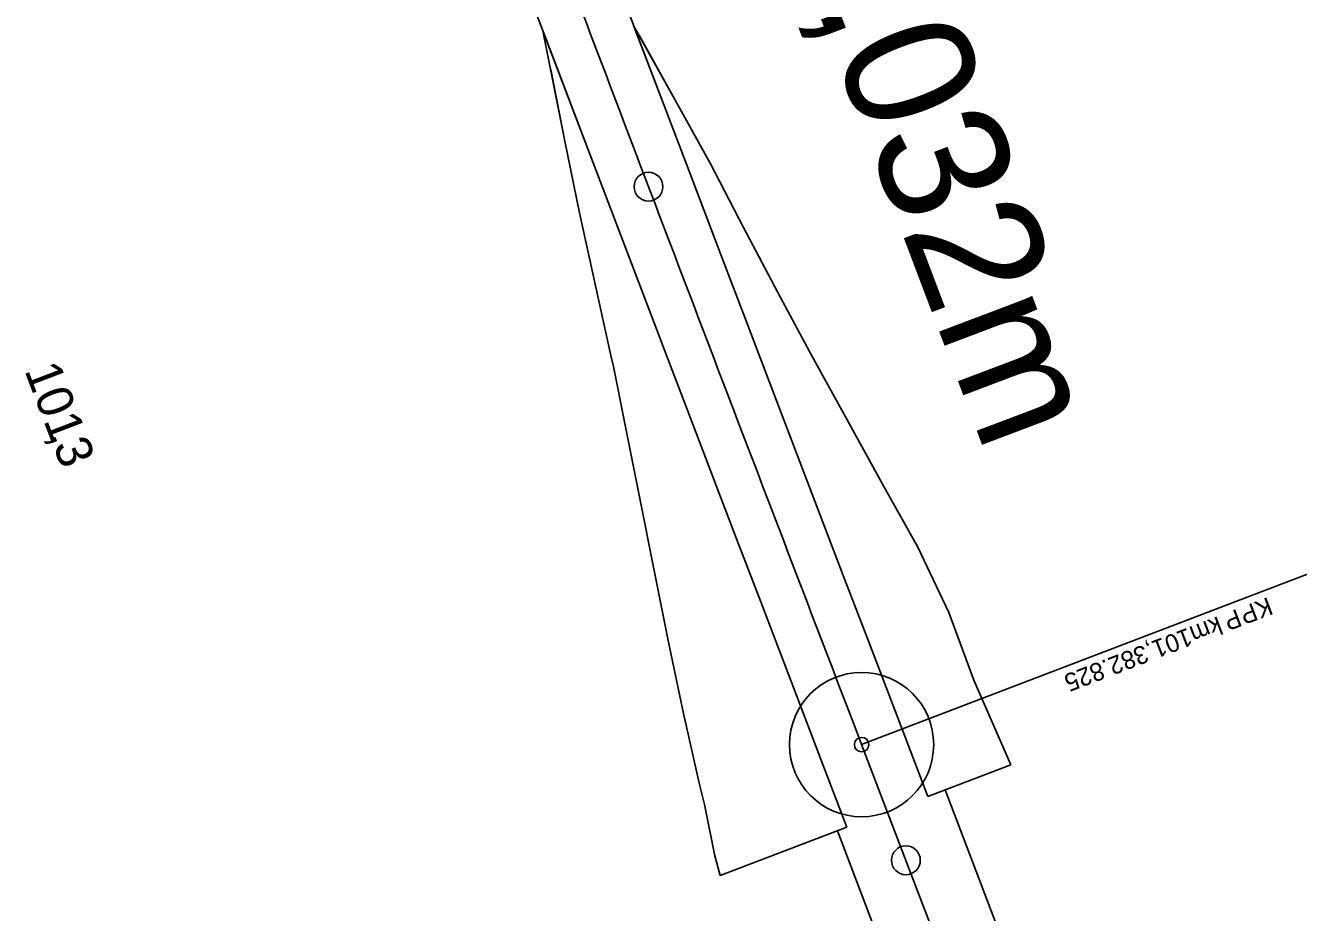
# Model space of a CAD drawing. Extents: x -678487 to -674601, y -1104811 to -1093295.
# Drawn here: x -676981.9 to -676805.3, y -1098124.8 to -1098001.8 of the extents above; entities that cross this region are included whole.
import ezdxf

# ---------------------------------------------------------------- set-up
doc = ezdxf.new("R2010")
doc.units = 0
for name, color, linetype in [('00_MiNGO', 7, 'Continuous'), ('SOxxxxxx_Koleje_hlavní_body_Popis', 7, 'Continuous'), ('SOxxxxxx_Koleje_hlavní_body_Popis10', 7, 'Continuous'), ('SOxxxxxx_Koleje_param další_Popis10', 7, 'Continuous'), ('SOxxxxxx_Osa_bod_P', 7, 'Continuous'), ('SOxxxxxx_Staničení_Popis', 7, 'Continuous'), ('SOxxxxxx_ŽSp_hrana', 7, 'Continuous'), ('SOxxxxxx_ŽSp_násyp_hrana', 7, 'Continuous'), ('SOxxxxxx_ŽSp_násyp_plocha', 7, 'Continuous')]:
    doc.layers.add(name, color=color, linetype=linetype)

msp = doc.modelspace()

# ---------------------------------------------------------------- linework, layer by layer
at = {"layer": '00_MiNGO'}
for p, q in [((-676854.27, -1098107.8), (-676818.7, -1098201.26)), ((-676869.22, -1098113.49), (-676833.65, -1098206.95))]:
    msp.add_line(p, q, dxfattribs=at)
at = {"layer": 'SOxxxxxx_Koleje_hlavní_body_Popis'}
for q in [(-676809.84, -1098080.09), (-676865.88, -1098101.53)]:
    msp.add_line((-676865.88, -1098101.53), q, dxfattribs=at)
msp.add_circle((-676865.88, -1098101.53), 1, dxfattribs=at)
at = {"layer": 'SOxxxxxx_Koleje_hlavní_body_Popis10'}
for q in [(-676305.5, -1097887.11), (-676865.88, -1098101.53)]:
    msp.add_line((-676865.88, -1098101.53), q, dxfattribs=at)
msp.add_circle((-676865.88, -1098101.53), 10, dxfattribs=at)
at = {"layer": 'SOxxxxxx_Osa_bod_P'}
msp.add_line((-676865.88, -1098101.53), (-676772.96, -1098344.36), dxfattribs=at)
msp.add_open_spline([(-676952.35, -1097872.26), (-676945.32, -1097891.44), (-676931.16, -1097929.74), (-676909.55, -1097987.06), (-676887.79, -1098044.32), (-676873.18, -1098082.46), (-676865.88, -1098101.53)], degree=3, dxfattribs=at)
at = {"layer": 'SOxxxxxx_Staničení_Popis'}
for p, q in [((-676895.44, -1098024.16), (-676895.44, -1098024.16)), ((-676859.74, -1098117.57), (-676859.74, -1098117.57))]:
    msp.add_line(p, q, dxfattribs=at)
for centre in [(-676895.44, -1098024.16), (-676859.74, -1098117.57)]:
    msp.add_circle(centre, 2, dxfattribs=at)
at = {"layer": 'SOxxxxxx_ŽSp_hrana'}
for p, q in [((-676900.48, -1097993.98), (-676896.93, -1098003.33)), ((-676911.71, -1097998.25), (-676908.16, -1098007.6)), ((-676896.93, -1098003.33), (-676893.38, -1098012.67)), ((-676908.16, -1098007.6), (-676904.61, -1098016.95)), ((-676893.38, -1098012.67), (-676889.82, -1098022.02)), ((-676904.61, -1098016.95), (-676901.05, -1098026.3)), ((-676889.82, -1098022.02), (-676886.26, -1098031.37)), ((-676901.05, -1098026.3), (-676897.49, -1098035.64)), ((-676886.26, -1098031.37), (-676882.7, -1098040.71)), ((-676897.49, -1098035.64), (-676893.93, -1098044.98)), ((-676882.7, -1098040.71), (-676882.14, -1098042.17)), ((-676882.14, -1098042.17), (-676879.13, -1098050.05)), ((-676893.93, -1098044.98), (-676893.37, -1098046.45)), ((-676893.37, -1098046.45), (-676890.36, -1098054.33)), ((-676879.13, -1098050.05), (-676875.56, -1098059.39)), ((-676890.36, -1098054.33), (-676886.8, -1098063.67)), ((-676875.56, -1098059.39), (-676871.99, -1098068.73)), ((-676886.8, -1098063.67), (-676883.23, -1098073.01)), ((-676871.99, -1098068.73), (-676868.42, -1098078.07)), ((-676883.23, -1098073.01), (-676879.65, -1098082.35)), ((-676868.42, -1098078.07), (-676864.85, -1098087.41)), ((-676879.65, -1098082.35), (-676876.08, -1098091.69)), ((-676864.85, -1098087.41), (-676860.26, -1098099.39)), ((-676876.08, -1098091.69), (-676871.5, -1098103.67)), ((-676860.26, -1098099.39), (-676856.69, -1098108.72)), ((-676871.5, -1098103.67), (-676867.93, -1098113))]:
    msp.add_line(p, q, dxfattribs=at)
at = {"layer": 'SOxxxxxx_ŽSp_násyp_hrana'}
for p, q in [((-676896.71, -1098003.24), (-676891.77, -1098012.06)), ((-676909.01, -1098007.93), (-676907.03, -1098017.87)), ((-676891.77, -1098012.06), (-676886.91, -1098020.91)), ((-676907.03, -1098017.87), (-676905.03, -1098027.81)), ((-676886.91, -1098020.91), (-676882.25, -1098029.84)), ((-676905.03, -1098027.81), (-676902.86, -1098037.68)), ((-676882.25, -1098029.84), (-676877.56, -1098038.76)), ((-676902.86, -1098037.68), (-676900.67, -1098047.55)), ((-676877.56, -1098038.76), (-676876.83, -1098040.15)), ((-676876.83, -1098040.15), (-676872.77, -1098047.63)), ((-676900.67, -1098047.55), (-676900.32, -1098049.09)), ((-676872.77, -1098047.63), (-676867.88, -1098056.47)), ((-676900.32, -1098049.09), (-676898.65, -1098057.48)), ((-676898.65, -1098057.48), (-676896.66, -1098067.42)), ((-676867.88, -1098056.47), (-676863.02, -1098065.32)), ((-676863.02, -1098065.32), (-676858.07, -1098074.14)), ((-676896.66, -1098067.42), (-676894.67, -1098077.37)), ((-676858.07, -1098074.14), (-676853.77, -1098083.2)), ((-676894.67, -1098077.37), (-676892.69, -1098087.31)), ((-676853.77, -1098083.2), (-676850.32, -1098092.59)), ((-676892.69, -1098087.31), (-676890.59, -1098097.21)), ((-676850.32, -1098092.59), (-676845.16, -1098104.33)), ((-676890.59, -1098097.21), (-676888.35, -1098107.06)), ((-676888.35, -1098107.06), (-676887.69, -1098109.83)), ((-676887.69, -1098109.83), (-676886.22, -1098116.95)), ((-676886.22, -1098116.95), (-676885.52, -1098119.69))]:
    msp.add_line(p, q, dxfattribs=at)
at = {"layer": 'SOxxxxxx_ŽSp_násyp_plocha'}
for p, q in [((-676856.69, -1098108.72), (-676845.16, -1098104.33)), ((-676867.93, -1098113), (-676885.52, -1098119.69))]:
    msp.add_line(p, q, dxfattribs=at)
for points in [[(-676910.09, -1098002.53), (-676904.61, -1098016.95), (-676901.05, -1098026.3), (-676897.49, -1098035.64), (-676893.93, -1098044.98), (-676893.37, -1098046.45), (-676890.36, -1098054.33), (-676886.8, -1098063.67), (-676883.23, -1098073.01), (-676879.65, -1098082.35), (-676876.08, -1098091.69), (-676871.5, -1098103.67), (-676867.93, -1098113)], [(-676885.52, -1098119.69), (-676886.22, -1098116.95), (-676887.69, -1098109.83), (-676888.35, -1098107.06), (-676890.59, -1098097.21), (-676892.69, -1098087.31), (-676894.67, -1098077.37), (-676896.66, -1098067.42), (-676898.65, -1098057.48), (-676900.32, -1098049.09), (-676900.67, -1098047.55), (-676902.86, -1098037.68), (-676905.03, -1098027.81), (-676907.03, -1098017.87), (-676910.09, -1098002.53)], [(-676897.5, -1098001.83), (-676893.38, -1098012.67), (-676889.82, -1098022.02), (-676886.26, -1098031.37), (-676882.7, -1098040.71), (-676882.14, -1098042.17), (-676879.13, -1098050.05), (-676875.56, -1098059.39), (-676871.99, -1098068.73), (-676868.42, -1098078.07), (-676864.85, -1098087.41), (-676860.26, -1098099.39), (-676856.69, -1098108.72)], [(-676845.16, -1098104.33), (-676850.32, -1098092.59), (-676853.77, -1098083.2), (-676858.07, -1098074.14), (-676863.02, -1098065.32), (-676867.88, -1098056.47), (-676872.77, -1098047.63), (-676876.83, -1098040.15), (-676877.56, -1098038.76), (-676882.25, -1098029.84), (-676886.91, -1098020.91), (-676891.77, -1098012.06), (-676897.5, -1098001.83)]]:
    msp.add_lwpolyline(points, dxfattribs=at)

# ---------------------------------------------------------------- texts
at = {"layer": 'SOxxxxxx_Koleje_hlavní_body_Popis'}
for s, p in [('KP', (-676809.49, -1098081.02)), (' km ', (-676815.58, -1098083.35)), ('P', (-676813.8, -1098082.67)), ('101,382.825', (-676820.64, -1098085.29))]:
    msp.add_text(s, height=2.5, rotation=200.9386, dxfattribs=at).set_placement(p)
at = {"layer": 'SOxxxxxx_Koleje_param další_Popis10'}
msp.add_text('245,032m', height=18, rotation=290.7322, dxfattribs=at).set_placement((-676886.51, -1097961.32))
at = {"layer": 'SOxxxxxx_Staničení_Popis'}
for s, p in [('101', (-676982.05, -1098049.61)), (',', (-676978.65, -1098058.54)), ('3', (-676978.08, -1098060.03))]:
    msp.add_text(s, height=5, rotation=290.8443, dxfattribs=at).set_placement(p)

doc.saveas('drawing.dxf')
